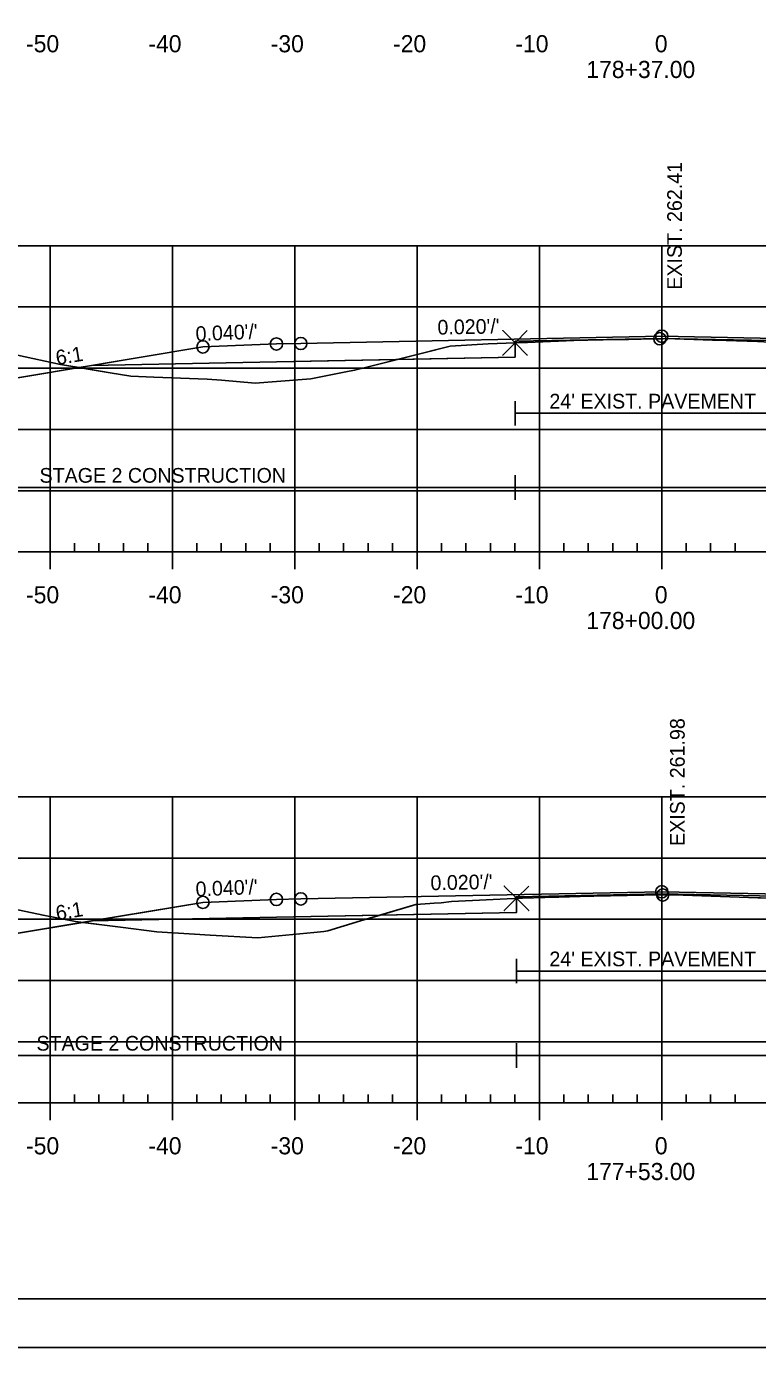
# Model space of a CAD drawing. Extents: x 1365647 to 1367999, y 387113 to 400173.
# Drawn here: x 1365842.2 to 1365901.9, y 387799.4 to 387907.3 of the extents above; entities that cross this region are included whole.
import ezdxf

# ---------------------------------------------------------------- set-up
doc = ezdxf.new("R2010")
doc.units = 0
for name, color, linetype in [('R_Alt Surface', 7, 'Continuous'), ('R_Axis', 7, 'Continuous'), ('R_Axis Annot', 7, 'Continuous'), ('R_Border', 7, 'Continuous'), ('R_Contours', 7, 'Continuous'), ('R_Exist Surface', 7, 'Continuous'), ('R_Fin Surface', 7, 'Continuous'), ('R_Fin Surface Annot', 7, 'Continuous'), ('R_Grid', 7, 'Continuous'), ('R_No Plot', 7, 'Continuous'), ('R_Proposed Const Limits', 7, 'Continuous'), ('R_Water', 7, 'Continuous'), ('R_Xsect Elev', 7, 'Continuous')]:
    doc.layers.add(name, color=color, linetype=linetype)

msp = doc.modelspace()

# ---------------------------------------------------------------- linework, layer by layer
at = {"layer": 'R_Alt Surface'}
for points in [[(1365847.47, 387879.6), (1365862.59, 387879.91), (1365882.1, 387880.3), (1365882.1, 387881.59), (1365894.09, 387881.83), (1365905.82, 387881.59), (1365905.82, 387880.3), (1365925.59, 387879.91), (1365940.72, 387879.6)], [(1365847.47, 387834.25), (1365862.59, 387834.55), (1365882.22, 387834.94), (1365882.22, 387836.23), (1365894.09, 387836.47), (1365906.05, 387836.23), (1365906.05, 387834.94), (1365925.59, 387834.55), (1365940.72, 387834.25)]]:
    msp.add_lwpolyline(points, dxfattribs=at)
at = {"layer": 'R_Axis'}
for p, q in [((1365846.09, 387864.39), (1365846.09, 387865.09)), ((1365848.09, 387864.39), (1365848.09, 387865.09)), ((1365850.09, 387864.39), (1365850.09, 387865.09)), ((1365852.09, 387864.39), (1365852.09, 387865.09)), ((1365856.09, 387864.39), (1365856.09, 387865.09)), ((1365858.09, 387864.39), (1365858.09, 387865.09)), ((1365860.09, 387864.39), (1365860.09, 387865.09)), ((1365862.09, 387864.39), (1365862.09, 387865.09)), ((1365866.09, 387864.39), (1365866.09, 387865.09)), ((1365868.09, 387864.39), (1365868.09, 387865.09)), ((1365870.09, 387864.39), (1365870.09, 387865.09)), ((1365872.09, 387864.39), (1365872.09, 387865.09)), ((1365876.09, 387864.39), (1365876.09, 387865.09)), ((1365878.09, 387864.39), (1365878.09, 387865.09)), ((1365880.09, 387864.39), (1365880.09, 387865.09)), ((1365882.09, 387864.39), (1365882.09, 387865.09)), ((1365886.09, 387864.39), (1365886.09, 387865.09)), ((1365888.09, 387864.39), (1365888.09, 387865.09)), ((1365890.09, 387864.39), (1365890.09, 387865.09)), ((1365892.09, 387864.39), (1365892.09, 387865.09)), ((1365896.09, 387864.39), (1365896.09, 387865.09)), ((1365898.09, 387864.39), (1365898.09, 387865.09)), ((1365900.09, 387864.39), (1365900.09, 387865.09)), ((1365749.09, 387864.39), (1366039.09, 387864.39)), ((1365844.09, 387862.99), (1365844.09, 387864.39)), ((1365854.09, 387862.99), (1365854.09, 387864.39)), ((1365864.09, 387862.99), (1365864.09, 387864.39)), ((1365874.09, 387862.99), (1365874.09, 387864.39)), ((1365884.09, 387862.99), (1365884.09, 387864.39)), ((1365894.09, 387862.99), (1365894.09, 387864.39)), ((1365846.09, 387819.39), (1365846.09, 387820.09)), ((1365848.09, 387819.39), (1365848.09, 387820.09)), ((1365850.09, 387819.39), (1365850.09, 387820.09)), ((1365852.09, 387819.39), (1365852.09, 387820.09)), ((1365856.09, 387819.39), (1365856.09, 387820.09)), ((1365858.09, 387819.39), (1365858.09, 387820.09)), ((1365860.09, 387819.39), (1365860.09, 387820.09)), ((1365862.09, 387819.39), (1365862.09, 387820.09)), ((1365866.09, 387819.39), (1365866.09, 387820.09)), ((1365868.09, 387819.39), (1365868.09, 387820.09)), ((1365870.09, 387819.39), (1365870.09, 387820.09)), ((1365872.09, 387819.39), (1365872.09, 387820.09)), ((1365876.09, 387819.39), (1365876.09, 387820.09)), ((1365878.09, 387819.39), (1365878.09, 387820.09)), ((1365880.09, 387819.39), (1365880.09, 387820.09)), ((1365882.09, 387819.39), (1365882.09, 387820.09)), ((1365886.09, 387819.39), (1365886.09, 387820.09)), ((1365888.09, 387819.39), (1365888.09, 387820.09)), ((1365890.09, 387819.39), (1365890.09, 387820.09)), ((1365892.09, 387819.39), (1365892.09, 387820.09)), ((1365896.09, 387819.39), (1365896.09, 387820.09)), ((1365898.09, 387819.39), (1365898.09, 387820.09)), ((1365900.09, 387819.39), (1365900.09, 387820.09)), ((1365749.09, 387819.39), (1366039.09, 387819.39)), ((1365844.09, 387817.99), (1365844.09, 387819.39)), ((1365854.09, 387817.99), (1365854.09, 387819.39)), ((1365864.09, 387817.99), (1365864.09, 387819.39)), ((1365874.09, 387817.99), (1365874.09, 387819.39)), ((1365884.09, 387817.99), (1365884.09, 387819.39)), ((1365894.09, 387817.99), (1365894.09, 387819.39))]:
    msp.add_line(p, q, dxfattribs=at)
at = {"layer": 'R_Border'}
msp.add_line((1366052.27, 387803.39), (1365736.09, 387803.39), dxfattribs=at)
at = {"layer": 'R_Contours'}
for points in [[(1365872.49, 387880.1), (1365876.79, 387881.19), (1365879.9, 387881.37), (1365882.1, 387881.46), (1365882.1, 387880.3)], [(1365882.1, 387881.46), (1365882.14, 387881.46), (1365882.44, 387881.48), (1365883.12, 387881.5), (1365887.54, 387881.67), (1365888.05, 387881.69), (1365890.58, 387881.73), (1365891.37, 387881.74), (1365893.47, 387881.79), (1365893.94, 387881.8), (1365894.22, 387881.8), (1365894.41, 387881.81), (1365898.23, 387881.69), (1365899.37, 387881.65), (1365901.93, 387881.57), (1365902.97, 387881.53), (1365905.37, 387881.39), (1365905.8, 387881.37), (1365905.82, 387881.37), (1365905.82, 387881.59), (1365894.09, 387881.83), (1365882.1, 387881.59)], [(1365824.93, 387880.68), (1365828.66, 387880.7), (1365830.91, 387880.73), (1365831.35, 387880.79), (1365833.05, 387880.98), (1365835.47, 387880.86), (1365839.3, 387880.66), (1365840.74, 387880.58), (1365841.44, 387880.45), (1365844.95, 387879.7), (1365846.47, 387879.44), (1365834.59, 387877.46)], [(1365846.47, 387879.44), (1365849.01, 387879), (1365850.68, 387878.73), (1365852.56, 387878.67), (1365856.94, 387878.5), (1365858.1, 387878.42), (1365860.87, 387878.16), (1365864.71, 387878.47), (1365865.4, 387878.52), (1365868.26, 387879.09), (1365868.99, 387879.23), (1365869.87, 387879.44), (1365872.49, 387880.1), (1365862.59, 387879.91), (1365847.47, 387879.6)], [(1365871.07, 387834.72), (1365873.99, 387835.59), (1365875.13, 387835.67), (1365875.49, 387835.69), (1365876.07, 387835.72), (1365876.91, 387835.85), (1365882.02, 387836.09), (1365882.22, 387836.1), (1365882.22, 387834.94)], [(1365882.22, 387836.1), (1365882.5, 387836.11), (1365882.54, 387836.11), (1365882.7, 387836.12), (1365885.47, 387836.18), (1365885.69, 387836.19), (1365888.29, 387836.27), (1365888.55, 387836.27), (1365893.98, 387836.37), (1365894.17, 387836.37), (1365894.2, 387836.37), (1365894.7, 387836.38), (1365894.82, 387836.38), (1365895.08, 387836.37), (1365901.95, 387836.14), (1365902.16, 387836.13), (1365904.95, 387835.99), (1365905.18, 387835.97), (1365906.05, 387835.94), (1365906.05, 387836.23), (1365894.09, 387836.47), (1365882.22, 387836.23)], [(1365824.8, 387835.37), (1365827.42, 387835.38), (1365830.43, 387835.43), (1365831.31, 387835.5), (1365832.17, 387835.61), (1365837.45, 387835.38), (1365841.07, 387835.23), (1365843.52, 387834.71), (1365846.16, 387834.21), (1365846.76, 387834.13), (1365834.59, 387832.1)], [(1365846.76, 387834.13), (1365849.85, 387833.73), (1365852.83, 387833.35), (1365855.89, 387833.18), (1365857.18, 387833.1), (1365861.08, 387832.88), (1365865.65, 387833.31), (1365866.47, 387833.38), (1365866.79, 387833.45), (1365869.46, 387834.25), (1365871.07, 387834.72), (1365862.59, 387834.55), (1365847.47, 387834.25)]]:
    msp.add_lwpolyline(points, close=True, dxfattribs=at)
at = {"layer": 'R_Exist Surface'}
for points in [[(1365841.44, 387880.45), (1365844.95, 387879.7), (1365849.01, 387879), (1365850.68, 387878.73), (1365852.56, 387878.67), (1365856.94, 387878.5), (1365858.1, 387878.42), (1365860.87, 387878.16), (1365864.71, 387878.47), (1365865.4, 387878.52), (1365868.26, 387879.09), (1365868.99, 387879.23), (1365869.87, 387879.44), (1365876.79, 387881.19), (1365879.9, 387881.37), (1365882.1, 387881.46), (1365882.14, 387881.46), (1365882.44, 387881.48), (1365883.12, 387881.5), (1365887.54, 387881.67), (1365888.05, 387881.69), (1365890.58, 387881.73), (1365891.37, 387881.74), (1365893.47, 387881.79), (1365893.94, 387881.8), (1365894.22, 387881.8), (1365894.41, 387881.81), (1365898.23, 387881.69), (1365899.37, 387881.65), (1365901.93, 387881.57), (1365902.97, 387881.53)], [(1365841.07, 387835.23), (1365843.52, 387834.71), (1365846.16, 387834.21), (1365849.85, 387833.73), (1365852.83, 387833.35), (1365855.89, 387833.18), (1365857.18, 387833.1), (1365861.08, 387832.88), (1365865.65, 387833.31), (1365866.47, 387833.38), (1365866.79, 387833.45), (1365869.46, 387834.25), (1365873.99, 387835.59), (1365875.13, 387835.67), (1365875.49, 387835.69), (1365876.07, 387835.72), (1365876.91, 387835.85), (1365882.02, 387836.09), (1365882.22, 387836.1), (1365882.5, 387836.11), (1365882.54, 387836.11), (1365882.7, 387836.12), (1365885.47, 387836.18), (1365885.69, 387836.19), (1365888.29, 387836.27), (1365888.55, 387836.27), (1365893.98, 387836.37), (1365894.17, 387836.37), (1365894.2, 387836.37), (1365894.7, 387836.38), (1365894.82, 387836.38), (1365895.08, 387836.37), (1365901.95, 387836.14)]]:
    msp.add_lwpolyline(points, dxfattribs=at)
at = {"layer": 'R_Fin Surface'}
for points in [[(1365824.93, 387880.68), (1365834.59, 387877.46), (1365847.47, 387879.6), (1365856.59, 387881.13), (1365862.59, 387881.37), (1365864.59, 387881.41), (1365894.09, 387882), (1365923.59, 387881.41), (1365925.59, 387881.37), (1365931.59, 387881.13), (1365940.72, 387879.6), (1365953.59, 387877.46), (1365959.74, 387879.51)], [(1365856.59, 387881.13), (1365862.59, 387881.37), (1365864.59, 387881.41), (1365894.09, 387882), (1365923.59, 387881.41), (1365925.59, 387881.37), (1365931.59, 387881.13)], [(1365824.8, 387835.37), (1365834.59, 387832.1), (1365847.47, 387834.25), (1365856.59, 387835.77), (1365862.59, 387836.01), (1365864.59, 387836.05), (1365894.09, 387836.64), (1365923.59, 387836.05), (1365925.59, 387836.01), (1365931.59, 387835.77), (1365940.72, 387834.25), (1365953.59, 387832.1), (1365961.04, 387834.59)], [(1365856.59, 387835.77), (1365862.59, 387836.01), (1365864.59, 387836.05), (1365894.09, 387836.64), (1365923.59, 387836.05), (1365925.59, 387836.01), (1365931.59, 387835.77)]]:
    msp.add_lwpolyline(points, dxfattribs=at)
at = {"layer": 'R_Grid'}
for p, q in [((1365749.09, 387889.39), (1366039.09, 387889.39)), ((1365844.09, 387864.39), (1365844.09, 387889.39)), ((1365854.09, 387864.39), (1365854.09, 387889.39)), ((1365864.09, 387864.39), (1365864.09, 387889.39)), ((1365874.09, 387864.39), (1365874.09, 387889.39)), ((1365884.09, 387864.39), (1365884.09, 387889.39)), ((1365894.09, 387864.39), (1365894.09, 387889.39)), ((1365749.09, 387884.39), (1366039.09, 387884.39)), ((1365749.09, 387879.39), (1366039.09, 387879.39)), ((1365749.09, 387874.39), (1366039.09, 387874.39)), ((1365749.09, 387869.39), (1366039.09, 387869.39)), ((1365749.09, 387864.39), (1366039.09, 387864.39)), ((1365749.09, 387844.39), (1366039.09, 387844.39)), ((1365844.09, 387819.39), (1365844.09, 387844.39)), ((1365854.09, 387819.39), (1365854.09, 387844.39)), ((1365864.09, 387819.39), (1365864.09, 387844.39)), ((1365874.09, 387819.39), (1365874.09, 387844.39)), ((1365884.09, 387819.39), (1365884.09, 387844.39)), ((1365894.09, 387819.39), (1365894.09, 387844.39)), ((1365749.09, 387839.39), (1366039.09, 387839.39)), ((1365749.09, 387834.39), (1366039.09, 387834.39)), ((1365749.09, 387829.39), (1366039.09, 387829.39)), ((1365749.09, 387824.39), (1366039.09, 387824.39)), ((1365749.09, 387819.39), (1366039.09, 387819.39))]:
    msp.add_line(p, q, dxfattribs=at)
at = {"layer": 'R_No Plot'}
msp.add_line((1365723.69, 387799.41), (1366057.03, 387799.41), dxfattribs=at)
msp.add_lwpolyline([(1365723.69, 388012.75), (1366057.03, 388012.75), (1366057.03, 387799.41), (1365723.69, 387799.41)], close=True, dxfattribs=at)
for points in [[(1365882.1, 387881.46), (1365881.1, 387882.46), (1365882.1, 387881.46), (1365881.1, 387880.46), (1365882.1, 387881.46), (1365883.1, 387880.46), (1365882.1, 387881.46), (1365883.1, 387882.46)], [(1365882.22, 387836.1), (1365881.22, 387837.1), (1365882.22, 387836.1), (1365881.22, 387835.1), (1365882.22, 387836.1), (1365883.22, 387835.1), (1365882.22, 387836.1), (1365883.22, 387837.1)]]:
    msp.add_lwpolyline(points, dxfattribs=at)
for centre in [(1365893.94, 387881.8), (1365894.09, 387882), (1365894.09, 387882), (1365894.09, 387882), (1365894.09, 387882), (1365894.09, 387882), (1365856.59, 387881.13), (1365856.59, 387881.13), (1365856.59, 387881.13), (1365856.59, 387881.13), (1365856.59, 387881.13), (1365862.59, 387881.37), (1365862.59, 387881.37), (1365862.59, 387881.37), (1365862.59, 387881.37), (1365862.59, 387881.37), (1365864.59, 387881.41), (1365864.59, 387881.41), (1365864.59, 387881.41), (1365864.59, 387881.41), (1365864.59, 387881.41), (1365894.09, 387836.64), (1365894.09, 387836.64), (1365894.09, 387836.64), (1365894.09, 387836.64), (1365894.09, 387836.64), (1365894.17, 387836.37), (1365856.59, 387835.77), (1365856.59, 387835.77), (1365856.59, 387835.77), (1365856.59, 387835.77), (1365856.59, 387835.77), (1365862.59, 387836.01), (1365862.59, 387836.01), (1365862.59, 387836.01), (1365862.59, 387836.01), (1365862.59, 387836.01), (1365864.59, 387836.05), (1365864.59, 387836.05), (1365864.59, 387836.05), (1365864.59, 387836.05), (1365864.59, 387836.05)]:
    msp.add_circle(centre, 0.5, dxfattribs=at)
at = {"layer": 'R_Proposed Const Limits'}
for points in [[(1365856.59, 387881.13), (1365834.59, 387877.46), (1365824.93, 387880.68)], [(1365856.59, 387835.77), (1365834.59, 387832.1), (1365824.8, 387835.37)]]:
    msp.add_lwpolyline(points, dxfattribs=at)
at = {"layer": 'R_Water'}
for p, q in [((1365882.1, 387874.71), (1365882.1, 387876.71)), ((1365882.1, 387875.71), (1365905.82, 387875.71)), ((1365882.1, 387868.65), (1365882.1, 387870.65)), ((1365824.93, 387869.65), (1365882.1, 387869.65)), ((1365882.1, 387869.65), (1365959.74, 387869.65)), ((1365882.22, 387829.16), (1365882.22, 387831.16)), ((1365882.22, 387830.16), (1365906.05, 387830.16)), ((1365882.22, 387822.26), (1365882.22, 387824.26)), ((1365824.8, 387823.26), (1365882.22, 387823.26)), ((1365882.22, 387823.26), (1365961.04, 387823.26))]:
    msp.add_line(p, q, dxfattribs=at)

# ---------------------------------------------------------------- texts
at = {"layer": 'R_Axis Annot'}
for s, p in [('-50', (1365842.13, 387905.19)), ('-40', (1365852.13, 387905.19)), ('-30', (1365862.13, 387905.19)), ('-20', (1365872.13, 387905.19)), ('-10', (1365882.13, 387905.19)), ('0', (1365893.53, 387905.19)), ('178+37.00', (1365887.93, 387903.09)), ('-50', (1365842.13, 387860.19)), ('-40', (1365852.13, 387860.19)), ('-30', (1365862.13, 387860.19)), ('-20', (1365872.13, 387860.19)), ('-10', (1365882.13, 387860.19)), ('0', (1365893.53, 387860.19)), ('178+00.00', (1365887.93, 387858.09)), ('-50', (1365842.13, 387815.19)), ('-40', (1365852.13, 387815.19)), ('-30', (1365862.13, 387815.19)), ('-20', (1365872.13, 387815.19)), ('-10', (1365882.13, 387815.19)), ('0', (1365893.53, 387815.19)), ('177+53.00', (1365887.93, 387813.09))]:
    msp.add_text(s, height=1.4, dxfattribs=at).set_placement(p)
at = {"layer": 'R_Fin Surface Annot'}
for s, rotation, p in [("0.020'/'", 1.1458, (1365875.77, 387882.13)), ("0.020'/'", 1.1458, (1365875.77, 387882.13)), ("0.040'/'", 2.2906, (1365856.01, 387881.6)), ("0.040'/'", 2.2905, (1365856.01, 387881.6)), ('6:1', 9.4623, (1365844.66, 387879.64)), ('6:1', 9.461, (1365844.66, 387879.64)), ("0.020'/'", 1.1458, (1365875.2, 387836.76)), ("0.040'/'", 2.2906, (1365856.01, 387836.25)), ("0.040'/'", 2.2905, (1365856.01, 387836.25)), ('6:1', 9.4623, (1365844.66, 387834.29)), ('6:1', 9.461, (1365844.66, 387834.29))]:
    msp.add_text(s, height=1.2, rotation=rotation, dxfattribs=at).set_placement(p)
at = {"layer": 'R_Water'}
for s, p in [("24' EXIST. PAVEMENT", (1365884.91, 387876.1)), ('STAGE 2 CONSTRUCTION', (1365843.23, 387870.04)), ("24' EXIST. PAVEMENT", (1365884.91, 387830.55)), ('STAGE 2 CONSTRUCTION', (1365842.98, 387823.66))]:
    msp.add_text(s, height=1.2, dxfattribs=at).set_placement(p)
at = {"layer": 'R_Xsect Elev'}
for s, p in [('EXIST. 262.41', (1365895.74, 387885.8)), ('EXIST. 261.98', (1365895.97, 387840.37))]:
    msp.add_text(s, height=1.2, rotation=90, dxfattribs=at).set_placement(p)

doc.saveas('drawing.dxf')
